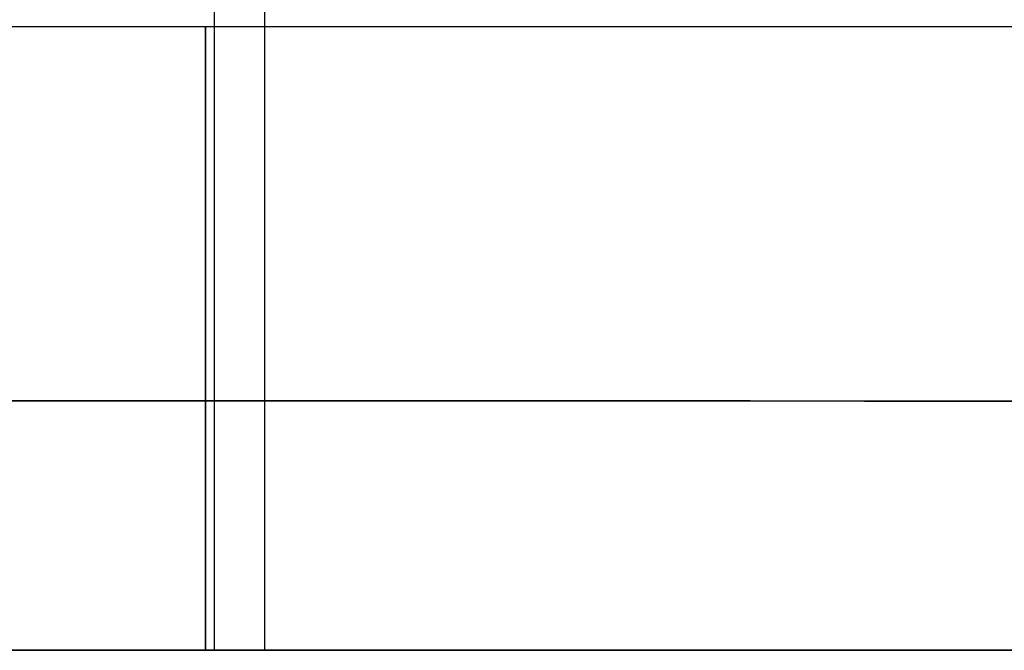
# Model space of a CAD drawing. Header units: millimetres. Extents: x 778 to 1998, y 0 to 125.
# Tile 605 of 656: x 1386.62 to 1394.52, y 0 to 5.06. Entities that reach past the tile are written whole.
import ezdxf

# ---------------------------------------------------------------- set-up
doc = ezdxf.new("R2010")
doc.units = ezdxf.units.MM
doc.header["$MEASUREMENT"] = 0
doc.layers.add('Predefinito', color=7, linetype='Continuous', true_color=0x000000)

msp = doc.modelspace()

# ---------------------------------------------------------------- linework, layer by layer
at = {"layer": 'Predefinito'}
for p, q in [((1388.1817, 123.0175, 249.0173), (1388.1817, 0, 250.0909)), ((1388.1817, 123, -210), (1388.1817, 2, -210)), ((1388.5863, 72.0631, -86.1684), (1388.5863, 0, -66.8591)), ((1969.1817, 5, 231), (807.0409, 5, 231)), ((1388.1817, 2, -184.84), (1388.1817, 2, -210)), ((1388.1817, 0, -66.8591), (1388.1817, 0, -56.8591)), ((1388.1817, 0, -27.6565), (1388.1817, 0, -24.6551)), ((1388.1817, 0, 40.4564), (1388.1817, 0, 43.5556)), ((1388.1817, 0, 111.781), (1388.1817, 0, 115.4208)), ((1388.1817, 0, 213), (1388.1817, 0, 226)), ((1388.1817, 0, 236), (1388.1817, 0, 250.0909))]:
    msp.add_line(p, q, dxfattribs=at)
at = {"layer": 'Predefinito', "extrusion": (1, 0, 0)}
for start, end in [(0, 90), (270, 0)]:
    msp.add_arc((0, 231, 1388.1113), 5, start, end, dxfattribs=at)
at = {"layer": 'Predefinito'}
msp.add_arc((1388.1817, -75648.9881, -210), 75650.9881, 89.583374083, 90.416625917, dxfattribs=at)
for points, knots in [([(1162.999, 15.8054, -36.8562), (1214.6791, 13.8725, -34.9831), (1266.3594, 11.943, -33.1105), (1343.8812, 9.0837, -30.3064), (1369.7221, 8.1353, -29.3724), (1408.4847, 6.7471, -27.9761), (1421.4058, 6.2899, -27.5115), (1440.7885, 5.6295, -26.818), (1447.2495, 5.4142, -26.5876), (1460.1722, 4.9965, -26.1284), (1466.6338, 4.7951, -25.8999), (1473.0947, 4.5773, -25.6691)], [-0.3105005, -0.3105005, -0.3105005, -0.3105005, -0.1552502, -0.1552502, -0.0776251, -0.0776251, -0.0388126, -0.0388126, -0.0194063, -0.0194063, 0, 0, 0, 0]), ([(1472.9054, 4.1613, -21.4448), (1447.1293, 5.1004, -22.1114), (1421.3539, 6.0596, -22.7752), (1369.8033, 7.9834, -24.102), (1344.0282, 8.9499, -24.7648), (1266.7029, 11.8536, -26.7524), (1215.1529, 13.796, -28.0766), (1163.6029, 15.7381, -29.4008)], [-0.3096212, -0.3096212, -0.3096212, -0.3096212, -0.2322159, -0.2322159, -0.1548106, -0.1548106, 0, 0, 0, 0]), ([(1165.7728, 15.6764, 95.8419), (1217.1529, 13.7355, 82.803), (1268.533, 11.7946, 69.764), (1371.2933, 7.9129, 43.686), (1422.6734, 5.9718, 30.6471), (1474.0536, 4.0323, 17.6079)], [0, 0, 0, 0, 159.132967, 159.132967, 318.265935, 318.265935, 318.265935, 318.265935]), ([(1475.0787, 3.9613, 21.6018), (1449.5047, 4.9143, 28.3705), (1423.9314, 5.8786, 35.1406), (1372.7847, 7.8059, 48.6807), (1347.2115, 8.7708, 55.4509), (1270.4918, 11.6661, 75.7615), (1219.3455, 13.5975, 89.3021), (1168.1991, 15.529, 102.8427)], [0, 0, 0, 0, 79.415433, 79.415433, 158.830866, 158.830866, 317.661732, 317.661732, 317.661732, 317.661732]), ([(1245.2764, 14.7611, 207.4441), (1285.2295, 12.9777, 180.2993), (1325.1826, 11.1944, 153.1544), (1405.0888, 7.6276, 98.8648), (1445.0419, 5.8456, 71.7197), (1484.9952, 4.0575, 44.5755)], [-0.2900101, -0.2900101, -0.2900101, -0.2900101, -0.145005, -0.145005, 0, 0, 0, 0]), ([(1487.3788, 4.2568, 47.9955), (1468.9309, 5.1691, 60.8252), (1450.4799, 6.0525, 73.6522), (1413.5761, 7.8051, 99.305), (1395.1233, 8.6725, 112.1306), (1339.7634, 11.2634, 150.6062), (1302.8552, 12.976, 176.2552), (1265.9465, 14.6846, 201.9039)], [-0.2698681, -0.2698681, -0.2698681, -0.2698681, -0.2024011, -0.2024011, -0.1349341, -0.1349341, 0, 0, 0, 0])]:
    msp.add_open_spline(points, degree=3, knots=knots, dxfattribs=at)
msp.add_rational_spline([(1376.5479, 1.9991, -184.8401), (1496.3512, 2.0175, -184.8386), (1616.1543, 1.7514, -184.8599), (1735.9564, 1.2006, -184.904)], [1, 0.999998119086, 0.999998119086, 1], degree=3, dxfattribs=at)
for points in [[(1971.1817, 0, 236), (1388.1113, 0, 236), (805.0409, 0, 236)], [(807.0409, 0, 226), (1388.1113, 0, 226), (1969.1817, 0, 226)], [(1951.37, 0, -66.8591), (1388.5863, 0, -66.8591), (825.8026, 0, -66.8591)], [(1161.3911, 0, -31.6822), (1316.865, 0, -26.8648), (1472.3389, 0, -22.0474)], [(1473.6472, 0, 18.2986), (1318.6084, 0, 58.4939), (1163.5696, 0, 98.6891)], [(1166.0167, 0, 101.1539), (1320.2084, 0, 61.1783), (1474.4001, 0, 21.2026)], [(1259.298, 0, 203.9677), (1372.9225, 0, 125.9044), (1486.5469, 0, 47.8411)], [(1411.5522, 0, 213), (1336.827, 0, 213), (1262.1018, 0, 213)], [(783.0907, 0, 250.0909), (1388.1817, 0, 250.0909), (1993.2728, 0, 250.0909)], [(1472.4318, 0, -25.046), (1316.6048, 0, -29.8743), (1160.7777, 0, -34.7027)], [(1165.8121, 0, -56.8591), (1556.1817, 0, -56.8591), (1946.5513, 0, -56.8591)], [(1484.8481, 0, 45.3685), (1365.3842, 0, 127.4436), (1245.9204, 0, 209.5187)]]:
    msp.add_open_spline(points, degree=2, dxfattribs=at)

doc.saveas('drawing.dxf')
